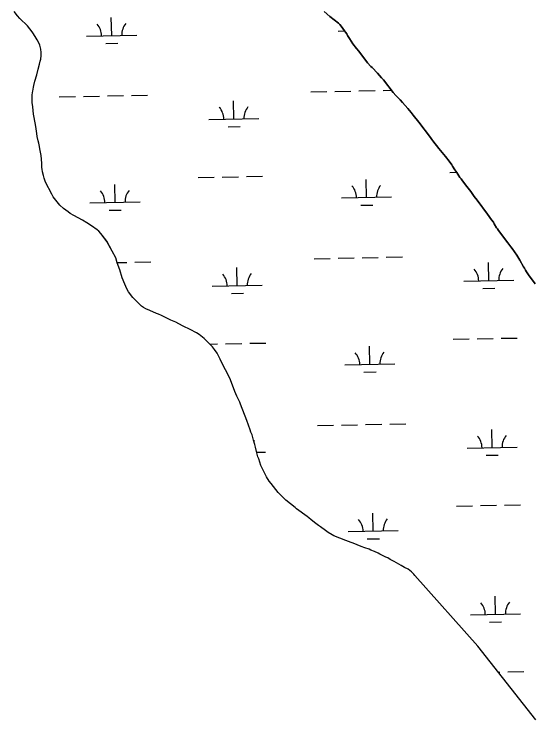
# Model space of a CAD drawing. Extents: x 3989314 to 4027622, y 243956 to 270014.
# Drawn here: x 4023175 to 4024204, y 257737 to 259144 of the extents above; entities that cross this region are included whole.
import ezdxf

# ---------------------------------------------------------------- set-up
doc = ezdxf.new("R2010")
doc.units = 0
doc.layers.add('V-RIVR-EDGE', color=7, linetype='Continuous')
doc.layers.add('V-WETL-SWMP', color=7, linetype='Continuous')

msp = doc.modelspace()

# ---------------------------------------------------------------- linework, layer by layer
at = {"layer": 'V-RIVR-EDGE'}
for p, q in [((4024099.8, 257883.9), (4023974.1, 258025.3)), ((4024215.6, 257737.1), (4024099.8, 257883.9))]:
    msp.add_line(p, q, dxfattribs=at)
for points in [[(4023282.1, 258749.8), (4023273.1, 258756.5), (4023265.8, 258763.7), (4023260.4, 258769.7), (4023252.7, 258780.3), (4023249.6, 258785.2), (4023237.1, 258809.3), (4023234.5, 258817.1), (4023232.9, 258822.8), (4023231.2, 258830), (4023230.5, 258835.1), (4023230.1, 258838.4), (4023230.1, 258847.3), (4023228.7, 258862.4), (4023226.1, 258875.6), (4023225.3, 258880.4), (4023224.4, 258883.6), (4023223.8, 258887), (4023222.5, 258891.9), (4023220.8, 258900.5), (4023219.7, 258906.4), (4023218.9, 258915.4), (4023217.4, 258924), (4023216.3, 258927.8), (4023213.7, 258941.5), (4023213.2, 258944.5), (4023211.8, 258959.3), (4023210.7, 258968), (4023210.4, 258974.3), (4023210.5, 258982.6), (4023211, 258987.8), (4023211.7, 258990.9), (4023213.2, 258998.9), (4023214, 259001.8), (4023215.7, 259010.7), (4023219.7, 259023.5), (4023222.6, 259034.4), (4023225.4, 259044.4), (4023226.5, 259050.2), (4023227.6, 259054.7), (4023228.3, 259062), (4023228.5, 259067.6), (4023227.8, 259074.5), (4023225.7, 259082.2), (4023223.1, 259088.1), (4023220.4, 259092.7), (4023218.7, 259096.6), (4023213.4, 259105.3), (4023210.9, 259108.7), (4023201.3, 259120.8), (4023186.1, 259135.8), (4023181.3, 259141.2), (4023174.6, 259149.5)], [(4023833.9, 259111.1), (4023826.8, 259120.6), (4023824.2, 259123.6), (4023821.7, 259126.1), (4023804.6, 259139.7), (4023793, 259149.4)], [(4024214.3, 258606.4), (4024200.8, 258624.4), (4024196.8, 258630.4), (4024194.9, 258634.1), (4024192.9, 258637.7), (4024191.1, 258640.6), (4024183.6, 258653.9), (4024181.7, 258656.8), (4024177.9, 258663.6), (4024172.7, 258670.3), (4024168.4, 258677.1), (4024165.9, 258680.5), (4024161.9, 258685.9), (4024159.7, 258688.4), (4024140.8, 258713.1), (4024139.2, 258715.9), (4024137.1, 258718.5), (4024132.3, 258726.2), (4024130.9, 258729.5), (4024127.1, 258734.1), (4024119.1, 258745.7), (4024098.1, 258773.5), (4024092.7, 258780.5), (4024085.5, 258790.5), (4024078.1, 258800.5), (4024069.3, 258811.8), (4024066.3, 258815.8), (4024064.1, 258818.3), (4024057.9, 258828.8), (4024055.8, 258831.5), (4024054.1, 258833.9), (4024049.5, 258841.3), (4024047.7, 258844.1), (4024042.6, 258851.1), (4024035.4, 258860.4), (4024022.2, 258876.4), (4024010, 258891.7), (4024008.1, 258894.3), (4024005, 258898.2), (4023981.8, 258928.8), (4023970.7, 258942.9), (4023966.9, 258948.1), (4023960.3, 258956.2), (4023954.8, 258962.3), (4023949.2, 258968), (4023944.7, 258973.3), (4023940.5, 258977.3), (4023936.2, 258981.8), (4023930.7, 258988.1), (4023911.5, 259013.3), (4023907.8, 259017.3), (4023899.5, 259026.8), (4023896.9, 259029.2), (4023891.5, 259035.1), (4023889, 259037.6), (4023886.5, 259039.9), (4023879.9, 259047.3), (4023862.3, 259070.2), (4023857.8, 259075.7), (4023850.7, 259085), (4023843.4, 259095.5), (4023840, 259101.9), (4023838.1, 259104.9), (4023835.8, 259108.2), (4023833.9, 259111.1)], [(4023974.1, 258025.3), (4023972, 258027.7), (4023967.5, 258032.3), (4023964.4, 258034.9), (4023960.6, 258037.7), (4023953.6, 258041.2), (4023946.9, 258044.9), (4023932.9, 258052.8), (4023924.7, 258057.1), (4023920.1, 258059.9), (4023916.4, 258061.8), (4023904.1, 258067.8), (4023900.8, 258069.6), (4023893.5, 258073), (4023886.5, 258075.8), (4023883.2, 258077.3), (4023874.3, 258080.2), (4023867, 258082.8), (4023851.3, 258089.2), (4023846.8, 258090.6), (4023836.5, 258094.9), (4023812.5, 258104.3), (4023809.2, 258106), (4023801.3, 258110.6), (4023796.1, 258114.6), (4023786.1, 258121.8), (4023781.9, 258125), (4023776.7, 258128.7), (4023767.5, 258136), (4023762.4, 258139.7), (4023759.3, 258142.3), (4023738.3, 258158.1), (4023735.3, 258160.7), (4023726, 258167.6), (4023716.6, 258175.3), (4023704, 258188), (4023701.5, 258190.3), (4023687.2, 258208.2), (4023683.5, 258213.3), (4023678.2, 258221.4), (4023669.9, 258237.7), (4023667, 258244.4), (4023662.5, 258257.3), (4023660.7, 258261.5), (4023658.3, 258272.5), (4023656.2, 258281), (4023655.1, 258286.5), (4023652.5, 258294.6), (4023649.4, 258305.5), (4023646.9, 258310.7), (4023645.4, 258315.7), (4023639, 258333.8), (4023626.4, 258366.8), (4023624.7, 258370.9), (4023619, 258382.4), (4023617.1, 258387.3), (4023615, 258392.1), (4023606, 258415.1), (4023604, 258419.9), (4023588.6, 258450.4), (4023586, 258456.1), (4023579.6, 258468.2), (4023574.6, 258475.8), (4023570.6, 258481.2), (4023553.9, 258497.6), (4023543.6, 258505.6), (4023538.6, 258509), (4023525.5, 258515.7), (4023511.8, 258522.3), (4023503.5, 258526.7), (4023497.1, 258529.8), (4023487.5, 258534), (4023468.5, 258543.5), (4023462.6, 258545.8), (4023458.8, 258547.5), (4023445.1, 258553.2), (4023437.3, 258556.8), (4023432.4, 258559.4), (4023428.8, 258561.8), (4023413.9, 258576.5), (4023411.2, 258579.4), (4023402.9, 258590.4), (4023399.4, 258596.7), (4023397.2, 258601), (4023395.2, 258605.8), (4023390.4, 258618.2), (4023385.2, 258634.2), (4023380.2, 258648.3), (4023377.2, 258658.1), (4023370.2, 258671.6), (4023359.7, 258691.3), (4023350.5, 258703.4), (4023347.7, 258706.9), (4023343.3, 258711.5), (4023340.2, 258714.4), (4023329.3, 258722.5), (4023319.9, 258727.9), (4023310.8, 258733.4), (4023293.4, 258742.9), (4023286.5, 258747), (4023282.1, 258749.8)]]:
    msp.add_lwpolyline(points, dxfattribs=at)
at = {"layer": 'V-WETL-SWMP'}
for p, q in [((4023369.3, 259101.4), (4023368.5, 259137.4)), ((4023821.1, 259110.4), (4023834.2, 259110.7)), ((4023319.3, 259100.4), (4023419.2, 259102.4)), ((4023357.6, 259085.8), (4023381.6, 259086.2)), ((4023264.8, 258979.3), (4023296.8, 258979.9)), ((4023312.8, 258980.2), (4023344.8, 258980.9)), ((4023360.8, 258981.2), (4023392.8, 258981.8)), ((4023408.8, 258982.1), (4023440.8, 258982.8)), ((4023766.6, 258989.3), (4023798.6, 258989.9)), ((4023814.6, 258990.2), (4023846.6, 258990.9)), ((4023862.6, 258991.2), (4023894.6, 258991.8)), ((4023910.6, 258992.1), (4023927.4, 258992.5)), ((4023613.1, 258935.4), (4023612.4, 258971.4)), ((4023563.1, 258934.4), (4023663.1, 258936.4)), ((4023601.4, 258919.8), (4023625.4, 258920.3)), ((4024043.8, 258828.6), (4024057.9, 258828.9)), ((4023542, 258818.6), (4023574, 258819.2)), ((4023590, 258819.5), (4023622, 258820.2)), ((4023638, 258820.5), (4023670, 258821.1)), ((4023877.7, 258778.8), (4023877, 258814.8)), ((4023375.9, 258768.8), (4023375.2, 258804.8)), ((4023325.9, 258767.8), (4023425.9, 258769.8)), ((4023827.7, 258777.8), (4023927.7, 258779.8)), ((4023866, 258763.2), (4023890, 258763.6)), ((4023364.2, 258753.2), (4023388.2, 258753.6)), ((4023773.3, 258656.6), (4023805.3, 258657.3)), ((4023821.3, 258657.6), (4023853.2, 258658.2)), ((4023869.2, 258658.6), (4023901.2, 258659.2)), ((4023917.2, 258659.5), (4023949.2, 258660.2)), ((4023380.1, 258648.8), (4023399.4, 258649.2)), ((4023415.4, 258649.5), (4023447.4, 258650.2)), ((4024121.5, 258612.8), (4024120.8, 258648.8)), ((4023619.7, 258602.8), (4023619, 258638.8)), ((4024071.5, 258611.8), (4024171.5, 258613.8)), ((4023569.7, 258601.8), (4023669.7, 258603.8)), ((4023608, 258587.2), (4023632, 258587.6)), ((4024109.8, 258597.2), (4024133.8, 258597.6)), ((4023565.4, 258486.3), (4023580.6, 258486.6)), ((4023596.6, 258486.9), (4023628.6, 258487.6)), ((4023644.6, 258487.9), (4023676.6, 258488.5)), ((4024050.4, 258496), (4024082.4, 258496.6)), ((4024098.4, 258496.9), (4024130.4, 258497.6)), ((4024146.4, 258497.9), (4024178.4, 258498.5)), ((4023884.3, 258446.2), (4023883.6, 258482.2)), ((4023834.3, 258445.2), (4023934.3, 258447.2)), ((4023872.6, 258430.5), (4023896.6, 258431)), ((4023779.9, 258324), (4023811.9, 258324.7)), ((4023827.9, 258325), (4023859.9, 258325.6)), ((4023875.9, 258326), (4023907.9, 258326.6)), ((4023923.9, 258326.9), (4023955.9, 258327.5)), ((4024128.2, 258280.2), (4024127.4, 258316.2)), ((4024078.2, 258279.2), (4024178.1, 258281.2)), ((4023658.7, 258270.9), (4023676.3, 258271.2)), ((4024116.5, 258264.6), (4024140.5, 258265)), ((4024057.1, 258163.4), (4024089.1, 258164)), ((4024105, 258164.3), (4024137, 258165)), ((4024153, 258165.3), (4024185, 258165.9)), ((4023891, 258113.6), (4023890.2, 258149.6)), ((4023841, 258112.6), (4023940.9, 258114.6)), ((4023879.3, 258097.9), (4023903.3, 258098.4)), ((4024134.8, 257947.6), (4024134.1, 257983.6)), ((4024084.8, 257946.6), (4024184.8, 257948.6)), ((4024123.1, 257932), (4024147.1, 257932.4)), ((4024140.5, 257832.3), (4024143.7, 257832.3)), ((4024159.7, 257832.7), (4024191.7, 257833.3))]:
    msp.add_line(p, q, dxfattribs=at)
for points in [[(4023230.1, 258847.3), (4023228.7, 258862.4), (4023226.1, 258875.6), (4023225.3, 258880.4), (4023224.4, 258883.6), (4023223.8, 258887), (4023222.5, 258891.9), (4023220.8, 258900.5), (4023219.7, 258906.4), (4023218.9, 258915.4), (4023217.4, 258924), (4023216.3, 258927.8), (4023213.7, 258941.5), (4023213.2, 258944.5), (4023211.8, 258959.3), (4023210.7, 258968), (4023210.4, 258974.3), (4023210.5, 258982.6), (4023211, 258987.8), (4023211.7, 258990.9), (4023213.2, 258998.9), (4023214, 259001.8), (4023215.7, 259010.7), (4023219.7, 259023.5), (4023222.6, 259034.4), (4023225.4, 259044.4), (4023226.5, 259050.2), (4023227.6, 259054.7), (4023228.3, 259062), (4023228.5, 259067.6), (4023227.8, 259074.5), (4023225.7, 259082.2), (4023223.1, 259088.1), (4023220.4, 259092.7), (4023218.7, 259096.6), (4023213.4, 259105.3), (4023210.9, 259108.7), (4023201.3, 259120.8), (4023186.1, 259135.8), (4023181.3, 259141.2), (4023174.6, 259149.5)], [(4023793, 259149.4), (4023804.6, 259139.7), (4023821.7, 259126.1), (4023824.2, 259123.6), (4023826.8, 259120.6), (4023833.9, 259111.1), (4023835.8, 259108.2), (4023838.1, 259104.9), (4023840, 259101.9), (4023843.4, 259095.5), (4023850.7, 259085), (4023857.8, 259075.7), (4023862.3, 259070.2), (4023879.9, 259047.3), (4023886.5, 259039.9), (4023889, 259037.6), (4023891.5, 259035.1), (4023896.9, 259029.2), (4023899.6, 259026.8), (4023907.8, 259017.3), (4023911.5, 259013.3), (4023930.7, 258988.1), (4023936.2, 258981.8), (4023940.5, 258977.3), (4023944.7, 258973.3), (4023949.2, 258968), (4023954.8, 258962.3), (4023960.3, 258956.2), (4023966.9, 258948.1), (4023970.7, 258942.9), (4023981.8, 258928.8), (4024005, 258898.2), (4024008.1, 258894.3), (4024010, 258891.7), (4024022.2, 258876.4), (4024035.4, 258860.4), (4024042.6, 258851.1), (4024047.7, 258844.1), (4024049.5, 258841.3), (4024054.1, 258833.9), (4024055.8, 258831.5), (4024057.9, 258828.8), (4024064.1, 258818.3), (4024066.3, 258815.8), (4024069.3, 258811.8), (4024078.1, 258800.5), (4024085.5, 258790.5), (4024092.7, 258780.5), (4024098.1, 258773.5), (4024119.1, 258745.7), (4024127.1, 258734.1), (4024130.9, 258729.5), (4024132.3, 258726.2), (4024137.1, 258718.5)], [(4023900.8, 258069.6), (4023893.5, 258073), (4023886.5, 258075.8), (4023883.2, 258077.3), (4023874.3, 258080.2), (4023867, 258082.8), (4023851.3, 258089.2), (4023846.8, 258090.6), (4023836.5, 258094.9), (4023812.5, 258104.3), (4023809.2, 258106), (4023801.3, 258110.6), (4023796.1, 258114.6), (4023786.1, 258121.8), (4023781.9, 258125), (4023776.7, 258128.7), (4023767.5, 258136), (4023762.4, 258139.7), (4023759.3, 258142.3), (4023738.3, 258158.1), (4023735.3, 258160.7), (4023726, 258167.6), (4023716.6, 258175.3), (4023704, 258188), (4023701.5, 258190.3), (4023687.2, 258208.2), (4023683.5, 258213.3), (4023678.2, 258221.4), (4023669.9, 258237.7), (4023667, 258244.4), (4023662.5, 258257.3), (4023660.7, 258261.5), (4023658.3, 258272.5), (4023656.2, 258281), (4023655.1, 258286.5), (4023652.5, 258294.6), (4023649.4, 258305.5), (4023646.9, 258310.7), (4023645.4, 258315.7), (4023639, 258333.8), (4023626.4, 258366.8), (4023624.7, 258370.9), (4023619, 258382.4), (4023617.1, 258387.3), (4023615, 258392.1), (4023606, 258415.1), (4023604, 258419.9), (4023588.6, 258450.4), (4023586, 258456.1), (4023579.6, 258468.2), (4023574.6, 258475.8), (4023570.6, 258481.2), (4023553.9, 258497.6), (4023543.6, 258505.6), (4023538.6, 258509), (4023525.5, 258515.7), (4023511.8, 258522.3), (4023503.5, 258526.7), (4023497.1, 258529.8), (4023487.5, 258534), (4023468.5, 258543.5), (4023462.6, 258545.8), (4023458.8, 258547.5), (4023445.1, 258553.2), (4023437.3, 258556.8), (4023432.4, 258559.4), (4023428.8, 258561.8), (4023413.9, 258576.5), (4023411.2, 258579.4), (4023402.9, 258590.4), (4023399.4, 258596.7), (4023397.2, 258601), (4023395.2, 258605.8), (4023390.4, 258618.2), (4023385.2, 258634.2), (4023380.2, 258648.3), (4023377.2, 258658.1), (4023370.2, 258671.6), (4023359.7, 258691.2), (4023350.5, 258703.4), (4023347.7, 258706.9), (4023343.3, 258711.5), (4023340.2, 258714.4), (4023329.3, 258722.5), (4023319.9, 258727.9), (4023310.8, 258733.4), (4023293.4, 258742.9), (4023286.5, 258747), (4023282.1, 258749.8), (4023273.1, 258756.5), (4023265.8, 258763.7), (4023260.4, 258769.7), (4023252.7, 258780.3), (4023249.6, 258785.2), (4023237.1, 258809.3), (4023234.5, 258817.1), (4023232.9, 258822.8), (4023231.2, 258830), (4023230.5, 258835.1), (4023230.1, 258838.4), (4023230.1, 258847.3)], [(4024137.1, 258718.5), (4024139.2, 258715.9), (4024140.8, 258713.1), (4024159.7, 258688.4), (4024161.9, 258685.9), (4024165.9, 258680.5), (4024168.4, 258677.1), (4024172.7, 258670.3), (4024177.9, 258663.6), (4024181.7, 258656.8), (4024183.6, 258653.9), (4024191.1, 258640.6), (4024192.9, 258637.7), (4024194.9, 258634.1), (4024196.8, 258630.4), (4024200.8, 258624.4), (4024214.3, 258606.4)], [(4024215.6, 257737.1), (4024099.8, 257883.9), (4023974.1, 258025.3), (4023972, 258027.7), (4023967.5, 258032.3), (4023964.4, 258034.9), (4023960.6, 258037.7), (4023953.6, 258041.2), (4023946.9, 258044.9), (4023932.9, 258052.8), (4023924.7, 258057.1), (4023920.1, 258059.9), (4023916.4, 258061.8), (4023904.1, 258067.8), (4023900.8, 258069.6)]]:
    msp.add_lwpolyline(points, dxfattribs=at)
for centre, start, end in [((4023314, 259100.8), 0.3699, 41.9135), ((4023424.5, 259103), 140.3699, 181.9135), ((4023557.8, 258934.8), 0.3699, 41.9135), ((4023668.3, 258937), 140.3699, 181.9135), ((4023822.5, 258778.2), 0.3699, 41.9135), ((4023932.9, 258780.4), 140.3699, 181.9135), ((4023320.6, 258768.2), 0.3699, 41.9135), ((4023431.1, 258770.4), 140.3699, 181.9135), ((4024066.3, 258612.2), 0.3699, 41.9135), ((4024176.7, 258614.4), 140.3699, 181.9135), ((4023564.5, 258602.2), 0.3699, 41.9135), ((4023674.9, 258604.4), 140.3699, 181.9135), ((4023829.1, 258445.6), 0.3699, 41.9135), ((4023939.5, 258447.8), 140.3699, 181.9135), ((4024183.4, 258281.8), 140.3699, 181.9135), ((4023681.6, 258271.8), 140.3699, 143.8246), ((4024072.9, 258279.6), 0.3699, 41.9135), ((4023835.7, 258113), 0.3699, 41.9135), ((4023946.2, 258115.2), 140.3699, 181.9135), ((4024079.5, 257947), 0.3699, 41.9135), ((4024190, 257949.2), 140.3699, 181.9135)]:
    msp.add_arc(centre, 35.2, start, end, dxfattribs=at)

doc.saveas('drawing.dxf')
